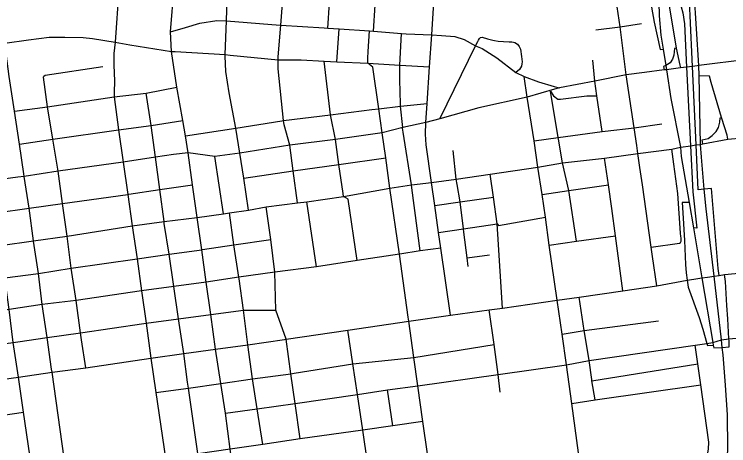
# Model space of a CAD drawing. Extents: x 1755200 to 1902939, y 644115 to 788070.
# Drawn here: x 1827875 to 1833258, y 714525 to 717779 of the extents above; entities that cross this region are included whole.
import ezdxf

# ---------------------------------------------------------------- set-up
doc = ezdxf.new("R2010")
doc.units = 0
for name, color, linetype in [('GM_X_City_Street', 7, 'Continuous'), ('GM_X_Interchange_Ramps', 7, 'Continuous'), ('GM_X_Interstate_Route', 7, 'Continuous'), ('GM_X_State_Route', 7, 'Continuous'), ('GM_X_US_Route', 7, 'Continuous')]:
    doc.layers.add(name, color=color, linetype=linetype)

msp = doc.modelspace()

# ---------------------------------------------------------------- linework, layer by layer
at = {"layer": 'GM_X_City_Street'}
for points in [[(1829864.5, 717457.2), (1829883.8, 717697.1), (1829902.3, 717928.1), (1829949.6, 718681), (1829954.9, 718783.2), (1829963, 718939.6), (1829968.9, 718991.1)], [(1827947.3, 716575.2), (1827913.9, 716799.2), (1827877.9, 717047.6), (1827836.6, 717311.1), (1827803.1, 717561.9), (1827770.5, 717776.8), (1827736.1, 718057.6), (1827667.9, 718498), (1827635.7, 718731.5), (1827625.4, 718808.1)], [(1830237.2, 717675.6), (1830251.3, 717866.8), (1830263.8, 718073.6), (1830310, 718764)], [(1830582.1, 717652.2), (1830593.4, 717848.4), (1830604.3, 718052.6), (1830627.3, 718403.7), (1830645.3, 718685.7)], [(1829463.7, 717462.8), (1829463.1, 717475.6), (1829475.3, 717729.6), (1829483.4, 718062.9), (1829494.3, 718246.7)], [(1832564.9, 716790.2), (1832545.9, 716924), (1832485.8, 717323.4), (1832441.2, 717683.4), (1832409.5, 717886.1), (1832379.9, 717987.3)], [(1829052.9, 717647.4), (1829166.3, 717678.5), (1829273, 717711.9), (1829401.9, 717731.9), (1829475.3, 717729.6), (1829879.7, 717697.3), (1829883.8, 717697.1), (1830210.6, 717677.4), (1830237.2, 717675.6), (1830323.8, 717669.9), (1830551.6, 717654.8), (1830582.1, 717652.2), (1830792.6, 717634.6), (1830829.3, 717631.6), (1831022.3, 717623.2), (1831094.3, 717620.2), (1831195.2, 717611.4), (1831266.3, 717588.9), (1831351, 717541.7), (1831400.7, 717520), (1831510.2, 717450), (1831653.8, 717341.2), (1831717.2, 717310.3), (1831826.4, 717269.7), (1831942.9, 717235.8), (1831983.3, 717224)], [(1832256.4, 717661.4), (1832441.2, 717683.4), (1832602.3, 717710.2)], [(1830305.3, 717421.6), (1830323.8, 717669.9)], [(1830542.3, 717498), (1830551.6, 717654.8)], [(1827331.1, 717489.1), (1827803.1, 717561.9), (1827983, 717585.3), (1828137.3, 717606.2), (1828257.2, 717607.2), (1828395.2, 717605), (1828463.7, 717597.8), (1828635, 717568.5), (1828745.2, 717548.9), (1829059.8, 717499.8), (1829088.4, 717498.1)], [(1830786.2, 717102.6), (1830781.1, 717285.1), (1830781.3, 717396.7), (1830792.6, 717634.6)], [(1831082.7, 716991.4), (1831246.1, 717325.9), (1831351, 717541.7), (1831368.9, 717574.5), (1831373.6, 717583.1), (1831381.6, 717596.2), (1831387.8, 717603.7), (1831401.8, 717606.3), (1831440.4, 717594.4), (1831451.5, 717591.5), (1831479.9, 717584), (1831493.9, 717581.8), (1831521.6, 717577.6), (1831560.3, 717573.7), (1831603.8, 717572.7), (1831624.4, 717572.6), (1831636.1, 717569.8), (1831647.7, 717567), (1831665.8, 717554.6), (1831680.3, 717537.4), (1831689.4, 717515.5), (1831698.1, 717460.8), (1831701.7, 717421), (1831699.7, 717404.6), (1831697.7, 717388.3), (1831683, 717362.9), (1831653.8, 717341.2)], [(1829088.4, 717498.1), (1829463.1, 717475.6), (1829502.5, 717471.7)], [(1830843, 715494.2), (1830776.7, 715968.9), (1830706, 716467.7), (1830674.1, 716697.6), (1830646.1, 716885.5), (1830621.3, 717066.6), (1830576.2, 717380.9), (1830538.3, 717409.4), (1830539.3, 717448.2), (1830542.3, 717498)], [(1829641, 716301.6), (1829604.5, 716543.8), (1829575, 716732.2), (1829544.7, 716920.5), (1829495.3, 717187), (1829469.1, 717347.2), (1829463.7, 717462.8)], [(1829502.5, 717471.7), (1829862.8, 717435.6), (1829915.7, 717435.6)], [(1830010, 716356.2), (1829976.8, 716597.6), (1829951.6, 716793.3), (1829908.5, 716945.5), (1829905.1, 716977.1), (1829862.8, 717367.8), (1829862.8, 717435.6), (1829864.5, 717457.2)], [(1833398.3, 717437), (1833032.7, 717391.9), (1833020.3, 717390.4)], [(1828098.6, 717313.3), (1828109, 717320.9), (1828542.1, 717386.2)], [(1829915.7, 717435.6), (1830037.2, 717435.6), (1830209.9, 717426.6), (1830305.3, 717421.6), (1830538.3, 717409.4), (1830781.3, 717396.7), (1831003.5, 717381.9)], [(1830352.2, 716426.8), (1830321.7, 716647), (1830294.5, 716835.6), (1830258.1, 717021.6), (1830209.9, 717426.6)], [(1832304.9, 716894.6), (1832265.2, 717163), (1832250.6, 717274.5), (1832235.4, 717434)], [(1833020.3, 717390.4), (1832984.7, 717385.9), (1832940.7, 717380.4), (1832894.4, 717374.6), (1832789.2, 717361.4), (1832771.6, 717359.2), (1832623.5, 717340.7)], [(1832623.5, 717340.7), (1832485.8, 717323.4), (1832250.6, 717274.5), (1831983.3, 717224), (1831946.2, 717214.8), (1831740.6, 717153), (1831375.1, 717073.5), (1831082.7, 716991.4), (1830976.8, 716964)], [(1832897.3, 716777.3), (1832970.2, 716787.5), (1833012.2, 716793.4), (1833045.6, 716798.1), (1833062.9, 716801.4), (1833250.6, 716836.5), (1833478.1, 716858.6), (1833879.7, 716912.8), (1834152.6, 716947.4), (1834380.1, 716978.9), (1834552.3, 717009.1), (1834753.5, 717040.7), (1835103.9, 717086), (1835350.3, 717123), (1835441.4, 717143.6), (1835753, 717176.6), (1836083.5, 717212.4), (1836369.8, 717256.2), (1836731, 717313.8), (1837147, 717375.2), (1837147.6, 717375.3)], [(1828382.8, 715322.9), (1828375.1, 715376.1), (1828341.6, 715620.2), (1828305.1, 715863.5), (1828272.8, 716106.7), (1828239.1, 716351.9), (1828206.1, 716595), (1828165.6, 716838.4), (1828125.6, 717082.4), (1828095.8, 717305), (1828098.6, 717313.3)], [(1832386.6, 712675.8), (1832353.5, 712917.2), (1832318.5, 713163.3), (1832281.5, 713414), (1832242.9, 713650.2), (1832207.3, 713894), (1832173.6, 714139.6), (1832139.3, 714379), (1832077.5, 714844.4), (1832036.7, 715135.2), (1832002.7, 715367.2), (1831966.7, 715623.2), (1831905.2, 716037.6), (1831876.7, 716249.2), (1831851.7, 716420.2), (1831821.3, 716627), (1831793.1, 716824.4), (1831740.6, 717153), (1831717.2, 717310.3)], [(1827877.9, 717047.6), (1828125.6, 717082.4), (1828627.4, 717155.7), (1828868.8, 717185.2), (1829099.8, 717229.7)], [(1829005.9, 716202.4), (1829003.9, 716215.7), (1828971.7, 716457), (1828939.6, 716700.9), (1828906.6, 716941.3), (1828868.8, 717185.2)], [(1831915.2, 717198.3), (1831938.7, 717164.1), (1831970.5, 717139.8), (1831992.1, 717138.5), (1832188.2, 717165.2), (1832265.2, 717163)], [(1831975.3, 716837.9), (1831973.4, 716849.2), (1831915.2, 717198.3)], [(1829891.5, 716975), (1829905.1, 716977.1), (1830258.1, 717021.6), (1830568.8, 717060.1)], [(1830568.8, 717060.1), (1830621.3, 717066.6), (1830786.6, 717087.4), (1830986.1, 717107.4)], [(1830805.7, 716891.2), (1830801.1, 716920.6), (1830802.9, 716924.7), (1830786.6, 717087.4), (1830786.6, 717088.3), (1830786.2, 717102.6)], [(1827913.9, 716799.2), (1828165.6, 716838.4), (1828659.7, 716908.8), (1828906.6, 716941.3), (1829144.6, 716977.8)], [(1829165.3, 716861.5), (1829544.7, 716920.5), (1829891.5, 716975)], [(1832326.3, 716897.2), (1832545.9, 716924), (1832753.3, 716952.4)], [(1830870.2, 716470.2), (1830867.3, 716492.2), (1830805.7, 716891.2)], [(1831793.1, 716824.4), (1831973.4, 716849.2), (1832304.9, 716894.6), (1832326.3, 716897.2)], [(1832112.5, 716067.7), (1832054.4, 716451.3), (1832005.2, 716658.4), (1831975.3, 716837.9)], [(1831019.9, 716511.1), (1831205, 716535.9), (1831460.9, 716574.4), (1831821.3, 716627), (1832005.2, 716658.4), (1832322.2, 716694.7), (1832573.5, 716729), (1832828.7, 716763.1), (1832896.2, 716777.1), (1832897.3, 716777.3)], [(1831212, 716494.8), (1831205, 716535.9), (1831182.7, 716752.8)], [(1832589, 716622.8), (1832573.5, 716729), (1832564.9, 716790.2)], [(1832674.5, 716021.9), (1832886.9, 716051.7), (1832894.9, 716057.8), (1832899, 716066.9), (1832898.9, 716092.3), (1832898.1, 716102.6), (1832896.2, 716127.6), (1832875.2, 716427.6), (1832845, 716648.6), (1832828.7, 716763.1)], [(1829451.8, 716274.7), (1829385.8, 716707)], [(1829604.5, 716543.8), (1829976.8, 716597.6), (1830321.7, 716647), (1830674.1, 716697.6)], [(1832461.6, 715693.8), (1832406.5, 716109.2), (1832377.4, 716315.2), (1832352.1, 716493.7), (1832322.2, 716694.7)], [(1832684.5, 715953.3), (1832674.5, 716021.9), (1832607.9, 716492.9), (1832589, 716622.8)], [(1827906, 715043.1), (1827867.8, 715303.7), (1827835.6, 715552.3), (1827805.4, 715790.5), (1827770.4, 716034.2), (1827735.6, 716280.8), (1827699.2, 716523.8)], [(1828020.9, 716067.8), (1828020.4, 716071.6), (1827988.2, 716317.2), (1827950.1, 716556.8), (1827947.3, 716575.2)], [(1831519.5, 716121.2), (1831514.9, 716197.6), (1831486.5, 716399.6), (1831460.9, 716574.4)], [(1828737.8, 716421.5), (1828971.7, 716457), (1829219.1, 716491.7)], [(1830933.3, 715995.3), (1830870.2, 716470.2)], [(1831163.1, 715510.3), (1831089.4, 716016.3), (1831072.7, 716134.6), (1831042.9, 716337), (1831019.9, 716511.1)], [(1831262.9, 716135), (1831259.6, 716160.3), (1831233.9, 716364.8), (1831212, 716494.8)], [(1831851.7, 716420.2), (1832054.4, 716451.3), (1832352.1, 716493.7)], [(1827988.2, 716317.2), (1828239.1, 716351.9), (1828731.3, 716420.5), (1828737.8, 716421.5)], [(1830458.1, 715921.1), (1830392.3, 716383.9), (1830355.1, 716406), (1830352.2, 716426.8)], [(1830152.7, 715874.1), (1830079.5, 716365.6)], [(1831042.9, 716337), (1831233.9, 716364.8), (1831486.5, 716399.6)], [(1827473.3, 716241.9), (1827490, 716244.3), (1827735.6, 716280.8), (1827988.2, 716317.2)], [(1829922.9, 715327.9), (1829847.3, 715547.8), (1829838.8, 715835), (1829807.3, 716080), (1829774, 716326.4)], [(1829568.9, 715783.8), (1829567.2, 715795.5), (1829529.9, 716039.4), (1829496, 716281.6)], [(1828763.4, 716184.4), (1829003.9, 716215.7), (1829253.9, 716246.9)], [(1829152.3, 715220.9), (1829111.5, 715482.2), (1829076.8, 715725.2), (1829042, 715969.1), (1829005.9, 716202.4)], [(1831072.7, 716134.6), (1831259.6, 716160.3), (1831514.9, 716197.6), (1831523.5, 716185.3), (1831876.7, 716249.2)], [(1831295.5, 715877.4), (1831287.6, 715942.1), (1831262.9, 716135)], [(1831553.1, 715563.6), (1831519.5, 716121.2)], [(1831905.2, 716037.6), (1832112.5, 716067.7), (1832406.5, 716109.2)], [(1828157, 715103.2), (1828122.7, 715340.7), (1828085.6, 715590.7), (1828058.8, 715825.2), (1828020.9, 716067.8)], [(1829293.1, 716004.5), (1829529.9, 716039.4), (1829807.3, 716080)], [(1828058.8, 715825.2), (1828305.1, 715863.5), (1828800.7, 715935.3), (1829042, 715969.1), (1829288.6, 716003.9), (1829293.1, 716004.5)], [(1831089.4, 716016.3), (1830933.3, 715995.3), (1830779.4, 715969.4)], [(1830779.4, 715969.4), (1830776.7, 715968.9), (1830458.1, 715921.1), (1830152.7, 715874.1), (1829838.8, 715835), (1829567.2, 715795.5), (1829322.4, 715759.9), (1829076.8, 715725.2), (1828833.7, 715693.1), (1828341.6, 715620.2), (1828085.6, 715590.7), (1827835.6, 715552.3), (1827588.7, 715513.5), (1827346.3, 715477.4), (1827105.5, 715446.6)], [(1831287.6, 715942.1), (1831455.8, 715966)], [(1832716.9, 715730.2), (1832684.5, 715953.3)], [(1827313.2, 715722.8), (1827557.1, 715756.7), (1827805.4, 715790.5), (1828058.8, 715825.2)], [(1829635.8, 715285.1), (1829602, 715548.1), (1829568.9, 715783.8)], [(1832178.9, 715336), (1832169.4, 715393.5), (1832131, 715646.7)], [(1828852.7, 715447.4), (1828870.2, 715450), (1829111.5, 715482.2), (1829356.3, 715516), (1829602, 715548.1), (1829847.3, 715547.8)], [(1831537.6, 714929.4), (1831520.4, 715062.6), (1831491, 715289.1), (1831454.2, 715550.1)], [(1828122.7, 715340.7), (1828375.1, 715376.1), (1828852.7, 715447.4)], [(1831156.5, 713265.5), (1831122.4, 713485.2), (1831083.7, 713734.2), (1831058.1, 713985.3), (1831022.6, 714221.6), (1830988.9, 714464.6), (1830954.9, 714708.8), (1830916.9, 714978), (1830886.5, 715191.4), (1830847.2, 715464.4), (1830843, 715494.2)], [(1832002.7, 715367.2), (1832169.4, 715393.5), (1832729.7, 715467.7)], [(1830573.1, 714157), (1830537.8, 714397.9), (1830501.5, 714642.8), (1830461.3, 714912.4), (1830426.9, 715142.8), (1830389.2, 715397.3)], [(1827902.5, 715308.7), (1828122.7, 715340.7)], [(1830916.9, 714978), (1831520.4, 715062.6), (1832036.7, 715135.2), (1832206.6, 715168.3), (1833005.3, 715283.8), (1833094.2, 715296.8), (1833138.5, 715303.5), (1833203.5, 715323.3), (1833259.9, 715332.4), (1833428.7, 715347.6)], [(1827626.9, 715271.3), (1827867.8, 715303.7), (1827902.5, 715308.7)], [(1828413.5, 715113.4), (1828382.8, 715322.9)], [(1829746.9, 714534.2), (1829705.2, 714803.3), (1829671.4, 715029), (1829635.8, 715285.1)], [(1830029, 714576.8), (1829990.7, 714844.8), (1829960.2, 715068.4), (1829922.9, 715327.9)], [(1829983.6, 715072.1), (1830426.9, 715142.8), (1830886.5, 715191.4), (1831491, 715289.1)], [(1832226.6, 715025.2), (1832206.6, 715168.3), (1832178.9, 715336)], [(1832952.5, 713505.2), (1832929.7, 713670.4), (1832932.2, 713750.7), (1832937.9, 713824.3), (1832955.3, 713920.2), (1832975.2, 714001.7), (1832984.9, 714022.9), (1833065.7, 714267.2), (1833086.5, 714368.7), (1833096.3, 714440.8), (1833106.9, 714499.6), (1833109.1, 714552.4), (1833048.1, 714984.6), (1833026.1, 715143.4), (1833005.3, 715283.8)], [(1829181.1, 715005.1), (1829152.3, 715220.9)], [(1832227.9, 715015.4), (1833026.1, 715143.4)], [(1828330.6, 713884.9), (1828267.5, 714322), (1828160.4, 715080.2), (1828157, 715103.2)], [(1828943.1, 714926.6), (1829187, 714960.4), (1829432.7, 714994.3), (1829671.4, 715029), (1829960.2, 715068.4), (1829983.6, 715072.1)], [(1828294.7, 712337.6), (1828260.4, 712582.8), (1828224.9, 712824.5), (1828189.9, 713068.6), (1828156.1, 713311.4), (1828120.6, 713555.2), (1828086.4, 713799.5), (1828048.5, 714047.3), (1828016.7, 714283.7), (1827944.5, 714778), (1827906, 715043.1)], [(1832251.7, 714870.1), (1832227.9, 715015.4), (1832226.6, 715025.2)], [(1829259.6, 714466.4), (1829187, 714960.4), (1829181.1, 715005.1)], [(1829465.7, 714770.4), (1829705.2, 714803.3), (1829990.7, 714844.8), (1830461.3, 714912.4), (1830687.7, 714945.7), (1830916.9, 714978)], [(1832077.5, 714844.4), (1832251.7, 714870.1), (1833048.1, 714984.6)], [(1830727.6, 714675), (1830687.7, 714945.7)], [(1827703.5, 714742.6), (1827944.5, 714778)], [(1830954.9, 714708.8), (1830727.6, 714675), (1830501.5, 714642.8), (1830029, 714576.8), (1829746.9, 714534.2), (1829501.3, 714498.6), (1829259.9, 714463.9), (1829015.1, 714430.1), (1828328.5, 714330.8)]]:
    msp.add_lwpolyline(points, dxfattribs=at)
at = {"layer": 'GM_X_Interchange_Ramps'}
for points in [[(1832826.6, 718665.8), (1832899.9, 718662.8), (1832865.7, 718433.6), (1832831.1, 718222.5), (1832820.9, 718129.8), (1832820.3, 718125), (1832812.7, 718056.4), (1832808.1, 718015.3), (1832806.8, 717924.5), (1832808.8, 717840.6), (1832838.6, 717678), (1832861.5, 717523.2), (1832891, 717395.1), (1832894.4, 717374.6)], [(1831489.5, 718423.6), (1831497.8, 718485.7), (1831577.4, 718480.5), (1832283.7, 718419.1), (1832312.5, 718413.7), (1832416.5, 718378.5), (1832483.9, 718346.6), (1832573, 718294.1), (1832593.6, 718282), (1832642.9, 718243), (1832686.9, 718199.2), (1832716.9, 718168.3), (1832743.2, 718137.7), (1832812.7, 718056.4), (1832867.7, 717961.1), (1832887, 717880.9), (1832912.5, 717790.9), (1832924.5, 717706), (1832940.7, 717380.4), (1832970.2, 716787.5), (1832987.4, 716440.9), (1833017.2, 716166.8), (1832992.2, 716167.4)], [(1832283.7, 718419.1), (1832280.4, 718371.7), (1832337.4, 718350.6), (1832399.1, 718319.2), (1832455.5, 718276.4), (1832461.2, 718270.4), (1832503.4, 718225.3), (1832553.1, 718165.2), (1832587, 718109.4), (1832624.5, 718035.5), (1832653.8, 717946.9), (1832676.3, 717832.5), (1832697.2, 717720.7), (1832741.5, 717512.6), (1832765, 717516.4)], [(1833074.3, 716460.8), (1833028, 716455.3), (1833012.2, 716793.4), (1832984.7, 717385.9), (1832966.8, 717768.4), (1832959.9, 717936.3), (1832937.9, 718128.9), (1832944.2, 718311.8), (1832979.3, 718311.1)], [(1832729.6, 717976), (1832733.6, 717768.5), (1832748, 717621.2), (1832765, 717516.4), (1832784.1, 717394.1), (1832789.2, 717361.4), (1832823.1, 717144.5), (1832896.2, 716777.1), (1832901.1, 716705.4), (1832959.6, 716360.2), (1832992.2, 716167.4), (1833056, 715790.6), (1833138.5, 715303.5), (1833142, 715282.8), (1833145.4, 715262.9), (1833209.8, 715266.5)], [(1832861.5, 717523.2), (1832850.1, 717520.6), (1832846, 717472), (1832833.9, 717439.9), (1832816.5, 717414), (1832796.4, 717400.8), (1832784.1, 717394.1), (1832767.3, 717384.9), (1832771.6, 717359.2)], [(1833250.6, 716836.5), (1833246.9, 716867.4), (1833206.6, 716993.6), (1833203.8, 717001.8), (1833125.9, 717264.7), (1833112.6, 717313.4), (1833034.7, 717315.1)], [(1833062.9, 716801.4), (1833059.3, 716831.4), (1833102.6, 716843.1), (1833133.6, 716865.9), (1833162.7, 716895.9), (1833180.6, 716926.1), (1833191.5, 716965.4), (1833194.3, 716999), (1833203.8, 717001.8)], [(1833186.5, 715809.5), (1833179.2, 715862.3), (1833128.2, 716466.2), (1833074.3, 716460.8)], [(1832959.6, 716360.2), (1832908.6, 716359.6), (1832913.4, 716281.1), (1832926.5, 716073.3), (1832934, 715890.9), (1832937.8, 715828.5), (1832945.5, 715774.9)], [(1832945.5, 715774.9), (1832954, 715721.6), (1833035.3, 715492.1), (1833063.8, 715404.6), (1833094.2, 715296.8), (1833098.8, 715280.3), (1833142, 715282.8)], [(1833209.8, 715266.5), (1833261.4, 715270), (1833260.9, 715316.1), (1833259.9, 715332.4), (1833251.2, 715482.3), (1833245.3, 715583.4), (1833234.8, 715763.6), (1833227.6, 715815.7)]]:
    msp.add_lwpolyline(points, dxfattribs=at)
at = {"layer": 'GM_X_Interstate_Route'}
for points in [[(1833032.7, 717391.9), (1832981.5, 718224.8), (1832979.3, 718311.1), (1832968.3, 718443.8), (1832968.6, 718529.6)], [(1833045.6, 716798.1), (1833034.7, 717315.1), (1833032.7, 717391.9)], [(1833053.8, 716701.7), (1833045.6, 716798.1)], [(1833148.8, 715803.9), (1833089.1, 716310.7), (1833074.3, 716460.8), (1833053.8, 716701.7)], [(1833204.4, 713688.4), (1833210.3, 713798.6), (1833243.2, 714325.4), (1833250.6, 714504.1), (1833248.8, 714759.2), (1833233.3, 714982), (1833216, 715211.4), (1833209.8, 715266.5), (1833203.5, 715323.3), (1833148.8, 715803.9)]]:
    msp.add_lwpolyline(points, dxfattribs=at)
at = {"layer": 'GM_X_State_Route'}
for points in [[(1830976.8, 716964), (1830986.1, 717107.4), (1831003.5, 717381.9), (1831022.3, 717623.2), (1831035.3, 717826.8), (1831048.3, 718029.6), (1831051.4, 718082.4), (1831067.5, 718347.5), (1831069.3, 718378.9), (1831071.1, 718404.6), (1831074.1, 718446.2), (1831077.1, 718487.8), (1831079.2, 718517.7)], [(1830976.8, 716964), (1830802.9, 716924.7), (1830646.1, 716885.5), (1830294.5, 716835.6), (1829951.6, 716793.3), (1829575, 716732.2), (1829385.8, 716707), (1829185.3, 716733.9)], [(1831019.9, 716511.1), (1831019.9, 716511.1), (1830978, 716795.5), (1830973.9, 716874.8), (1830976.8, 716964)], [(1829253.9, 716246.9), (1829451.8, 716274.7), (1829496, 716281.6), (1829641, 716301.6), (1829774, 716326.4), (1830010, 716356.2), (1830079.5, 716365.6), (1830355.1, 716406), (1830706, 716467.7), (1830867.3, 716492.2), (1831019.9, 716511.1)]]:
    msp.add_lwpolyline(points, dxfattribs=at)
at = {"layer": 'GM_X_US_Route'}
for points in [[(1828667, 718059), (1828663.9, 717969.8), (1828635, 717568.5), (1828626.4, 717484.3), (1828625.2, 717399.1), (1828629.7, 717275.4), (1828628.1, 717190.6)], [(1829185.3, 716733.9), (1829185.3, 716733.9), (1829165.3, 716861.5), (1829144.6, 716977.8), (1829099.8, 717229.7), (1829059.8, 717499.8), (1829052.9, 717647.4), (1829079.6, 717985.4), (1829083.9, 718044.6)], [(1828628.1, 717190.6), (1828627.4, 717155.7), (1828659.7, 716908.8), (1828694.8, 716663.6)], [(1829185.3, 716733.9), (1829075, 716720.9), (1828939.6, 716700.9), (1828694.8, 716663.6)], [(1829253.9, 716246.9), (1829219.1, 716491.7), (1829185.3, 716733.9)], [(1828694.8, 716663.6), (1828206.1, 716595), (1827950.1, 716556.8), (1827903, 716550.6)], [(1828694.8, 716663.6), (1828731.3, 716420.5), (1828763.4, 716184.4)], [(1827903, 716550.6), (1827699.2, 716523.8), (1827452.8, 716488.3), (1827208.7, 716451.8), (1826965.1, 716419.9), (1826681.8, 716375.9)], [(1829392.7, 715253), (1829392.7, 715253), (1829356.3, 715516), (1829322.4, 715759.9), (1829288.6, 716003.9), (1829253.9, 716246.9)], [(1828020.4, 716071.6), (1828272.8, 716106.7), (1828763.4, 716184.4)], [(1828763.4, 716184.4), (1828800.7, 715935.3), (1828833.7, 715693.1), (1828870.2, 715450), (1828905.1, 715184.5)], [(1827522.9, 716000.2), (1827770.4, 716034.2), (1828020.4, 716071.6)], [(1833098, 715796.6), (1833148.8, 715803.9), (1833186.5, 715809.5), (1833227.6, 715815.7), (1833496.3, 715841.4), (1833621.3, 715860.4)], [(1831163.1, 715510.3), (1831454.2, 715550.1), (1831553.1, 715563.6), (1831966.7, 715623.2), (1832131, 715646.7), (1832461.6, 715693.8), (1832716.9, 715730.2), (1832945.5, 715774.9), (1832996.3, 715782.1)], [(1832996.3, 715782.1), (1833056, 715790.6), (1833098, 715796.6)], [(1829912.5, 715326.3), (1829922.9, 715327.9), (1830389.2, 715397.3), (1830847.2, 715464.4), (1831163.1, 715510.3)], [(1829392.7, 715253), (1829635.8, 715285.1), (1829912.5, 715326.3)], [(1828905.1, 715184.5), (1829152.3, 715220.9), (1829392.7, 715253)], [(1829569.8, 714012.5), (1829536.8, 714256.5), (1829501.3, 714498.6), (1829465.7, 714770.4), (1829432.7, 714994.3), (1829392.7, 715253)], [(1828160.4, 715080.2), (1828413.5, 715113.4), (1828905.1, 715184.5)], [(1828905.1, 715184.5), (1828943.1, 714926.6), (1829015.1, 714430.1), (1829049.2, 714187.5), (1829084.6, 713941.4)], [(1827273.9, 714956.5), (1827273.9, 714956.5), (1827665.5, 715008.9), (1827906, 715043.1), (1828160.4, 715080.2)]]:
    msp.add_lwpolyline(points, dxfattribs=at)

doc.saveas('drawing.dxf')
